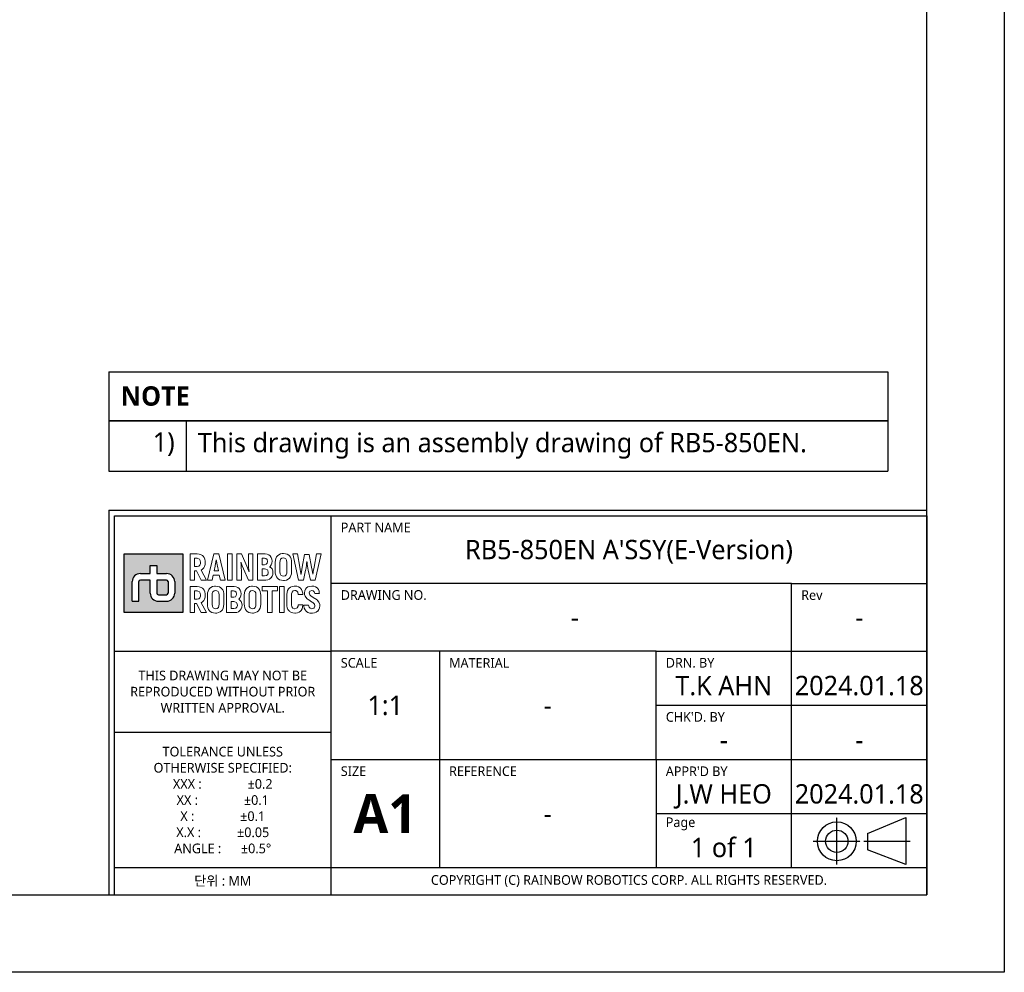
# Model space of a CAD drawing. Header units: millimetres. Extents: x 0 to 4378, y 0 to 2376.
# Tile 276 of 339: x 2345 to 3364, y 0 to 986. Entities that reach past the tile are written whole.
import ezdxf
from ezdxf.enums import TextEntityAlignment as Align

# ---------------------------------------------------------------- set-up
doc = ezdxf.new("R2010")
doc.units = ezdxf.units.MM
doc.header["$LTSCALE"] = 0.2
doc.linetypes.add('CENTER2', pattern=[1.125, 0.75, -0.125, 0.125, -0.125])
for name, color, linetype in [('02_Center Line', 1, 'CENTER2'), ('05_Section Line', 3, 'Continuous'), ('09_Table Line', 2, 'Continuous'), ('10_Drawing Template', 2, 'Continuous')]:
    doc.layers.add(name, color=color, linetype=linetype)
doc.layers.add('14_Mark', color=7, linetype='Continuous', true_color=0xe03c31)
doc.styles.add('Rainbow-2.5 Style', font='malgunsl.ttf')
doc.styles.add('Rainbow-5.0 Style', font='malgunsl.ttf')

# ---------------------------------------------------------------- blocks, each defined once
blk = doc.blocks.new('A$C869fea471123')
at = {"layer": '14_Mark'}
h = blk.add_hatch(color=256, dxfattribs=at)
h.dxf.hatch_style = 1
h.paths.add_polyline_path([(628.43, 108.24), (613.24, 108.24), (613.24, 93.05), (628.43, 93.05)])
h.paths.add_polyline_path([(626.32, 101.07), (626.32, 98.1, -0.414214), (624.22, 96), (622.09, 96, -0.414214), (619.99, 98.1), (619.99, 101.49), (617.46, 101.49, 0.414214), (617.04, 101.07), (617.04, 96), (615.35, 96), (615.35, 101.07, -0.414214), (617.45, 103.17), (619.99, 103.17), (619.99, 105.28), (621.68, 105.28), (621.68, 103.17), (624.22, 103.17, -0.414214)], flags=16)
h.paths.add_polyline_path([(624.63, 101.07), (624.63, 98.11, -0.414214), (624.21, 97.69), (622.1, 97.69, -0.414214), (621.68, 98.11), (621.68, 101.49), (624.21, 101.49, -0.414214)], flags=0)
h = blk.add_hatch(color=256, dxfattribs=at)
h.dxf.hatch_style = 1
h.paths.add_polyline_path([(624.63, 101.07, 0.414214), (624.21, 101.49), (621.68, 101.49), (621.68, 98.11, 0.414214), (622.1, 97.69), (624.21, 97.69, 0.414214), (624.63, 98.11)])
at = {"linetype": 'Continuous'}
for p, q in [((805.64, 35.92), (815.53, 40.02)), ((815.53, 40.02), (815.53, 27.85)), ((805.64, 35.92), (805.64, 31.73)), ((815.53, 27.85), (805.64, 31.73))]:
    blk.add_line(p, q, dxfattribs=at)
blk.add_lwpolyline([(0, 594), (841, 594), (841, 0), (0, 0)], close=True)
at = {"lineweight": 0}
for points in [[(632.14, 108.23), (630.29, 108.23), (630.29, 101.49), (631.47, 101.49), (631.47, 103.84), (632.01, 103.84)], [(632.13, 107.11), (632.35, 107.08), (632.71, 106.92), (632.93, 106.57), (633.01, 106.05), (632.98, 105.76), (632.84, 105.32), (632.56, 105.05), (632.13, 104.96), (631.47, 104.96)], [(631.47, 104.96), (631.47, 107.11), (632.13, 107.11)], [(633.93, 107.3), (633.68, 107.66), (633.53, 107.8), (633.14, 108.04), (632.67, 108.18), (632.14, 108.23)], [(633.84, 104.62), (634.05, 105.02), (634.17, 105.5), (634.21, 106.05), (634.2, 106.36), (634.11, 106.86), (633.93, 107.3)], [(637.73, 108.23), (636.45, 108.23), (634.8, 101.49), (636.03, 101.49), (636.3, 102.71), (637.87, 102.71)], [(637.87, 102.71), (638.15, 101.49), (639.38, 101.49), (637.73, 108.23)], [(643.59, 108.23), (642.41, 108.23), (642.41, 101.49), (643.57, 101.49), (643.57, 103.53), (643.57, 104.03), (643.55, 104.54), (643.52, 105.04), (643.49, 105.55), (643.43, 106.03), (643.46, 106.06)], [(645.53, 103.68), (645.48, 103.81), (645.28, 104.34), (645.16, 104.65), (644.99, 105.06), (643.59, 108.23)], [(645.39, 101.49), (646.56, 101.49), (646.56, 108.23)], [(646.56, 108.23), (645.39, 108.23), (645.39, 106.18), (645.4, 105.74), (645.42, 105.25), (645.45, 104.75), (645.5, 104.23), (645.56, 103.71), (645.53, 103.68)], [(649.73, 108.23), (647.76, 108.23), (647.76, 101.49), (649.79, 101.49), (649.89, 101.49), (650.4, 101.57), (650.83, 101.74), (651.22, 102.03), (651.28, 102.1), (651.54, 102.49)], [(649.55, 107.11), (649.93, 107.05), (650.22, 106.78), (650.31, 106.3), (650.25, 105.88), (650.01, 105.57), (649.59, 105.46), (648.94, 105.46)], [(648.94, 105.46), (648.94, 107.11), (649.55, 107.11)], [(651.29, 107.34), (651.02, 107.72), (650.69, 107.99), (650.25, 108.17), (649.73, 108.23)], [(651.28, 105.39), (651.45, 105.83), (651.51, 106.36), (651.51, 106.37), (651.45, 106.89), (651.29, 107.34)], [(654.46, 108.34), (654.17, 108.33), (653.68, 108.23), (653.25, 108.04), (652.9, 107.74), (652.71, 107.5), (652.5, 107.08), (652.37, 106.61), (652.34, 106.06), (652.34, 103.66), (652.35, 103.28), (652.46, 102.78), (652.63, 102.34)], [(652.63, 102.34), (652.9, 101.98), (653.07, 101.81), (653.46, 101.57), (653.93, 101.42), (654.46, 101.38), (654.75, 101.39), (655.24, 101.49), (655.66, 101.68), (656.02, 101.98), (656.21, 102.22), (656.41, 102.63), (656.54, 103.11), (656.58, 103.66), (656.58, 106.06), (656.56, 106.44), (656.46, 106.94), (656.28, 107.37)], [(654.46, 102.52), (654.16, 102.55), (653.83, 102.75), (653.63, 103.12), (653.55, 103.66), (653.55, 106.06), (653.58, 106.44), (653.74, 106.86), (654.03, 107.11), (654.46, 107.2)], [(656.28, 107.37), (656.02, 107.74), (655.84, 107.9), (655.45, 108.15), (654.99, 108.3), (654.46, 108.34)], [(654.46, 107.2), (654.75, 107.17), (655.09, 106.97), (655.29, 106.6), (655.36, 106.06), (655.36, 103.66), (655.33, 103.29), (655.17, 102.86), (654.89, 102.61), (654.46, 102.52)], [(658.09, 108.23), (656.86, 108.23), (658.37, 101.49)], [(658.99, 102.97), (658.95, 103.22), (658.89, 103.66), (658.8, 104.19), (658.69, 104.81), (658.09, 108.23)], [(661.16, 108.13), (659.91, 108.13), (659.32, 104.83), (659.22, 104.24), (659.12, 103.61), (659.05, 103.19), (659.02, 102.97), (658.99, 102.97)], [(662.05, 102.97), (662.03, 103.11), (661.97, 103.48), (661.88, 104.05), (661.76, 104.83), (661.16, 108.13)], [(661.44, 101.49), (662.7, 101.49), (664.21, 108.23)], [(664.21, 108.23), (662.99, 108.23), (662.38, 104.81), (662.3, 104.37), (662.2, 103.81), (662.14, 103.35), (662.09, 102.97), (662.05, 102.97)], [(633.15, 104.05), (633.17, 104.06), (633.54, 104.3), (633.84, 104.62)], [(636.54, 103.84), (636.81, 105.09), (636.84, 105.21), (636.91, 105.65), (636.99, 106.16), (637.07, 106.75), (637.1, 106.75)], [(637.1, 106.75), (637.14, 106.5), (637.23, 105.88), (637.31, 105.41), (637.37, 105.09), (637.64, 103.84), (636.54, 103.84)], [(643.46, 106.06), (643.49, 105.99), (643.6, 105.68), (643.8, 105.15), (644.09, 104.42), (645.39, 101.49)], [(651.53, 104.35), (651.3, 104.66), (650.89, 104.95), (651, 105.03), (651.28, 105.39)], [(658.37, 101.49), (659.63, 101.49), (660.19, 104.08), (660.23, 104.26), (660.33, 104.73), (660.4, 105.21), (660.47, 105.73), (660.53, 106.27), (660.56, 106.27)], [(660.56, 106.27), (660.58, 106.07), (660.63, 105.56), (660.69, 105.06), (660.78, 104.57), (660.88, 104.08), (661.44, 101.49)], [(632.01, 103.84), (633.21, 101.49), (634.52, 101.49), (633.15, 104.05)], [(649.6, 104.35), (649.88, 104.32), (650.3, 104.13), (650.43, 103.95), (650.54, 103.46), (650.54, 103.36), (650.41, 102.94), (650.1, 102.69), (649.6, 102.61), (648.94, 102.61)], [(648.94, 102.61), (648.94, 104.35), (649.6, 104.35)], [(651.54, 102.49), (651.7, 102.94), (651.76, 103.46), (651.7, 103.89), (651.53, 104.35)], [(632.14, 99.79), (630.29, 99.79), (630.29, 93.05), (631.47, 93.05), (631.47, 95.4), (632.01, 95.4)], [(633.93, 98.86), (633.68, 99.22), (633.53, 99.36), (633.14, 99.6), (632.67, 99.74), (632.14, 99.79)], [(636.92, 99.91), (636.64, 99.89), (636.14, 99.79), (635.72, 99.6), (635.36, 99.3), (635.17, 99.06), (634.96, 98.65), (634.84, 98.17), (634.8, 97.62), (634.8, 95.21), (634.82, 94.83), (634.91, 94.34), (635.1, 93.9)], [(638.74, 98.93), (638.48, 99.3), (638.3, 99.46), (637.91, 99.71), (637.45, 99.86), (636.92, 99.91)], [(641.74, 99.79), (639.77, 99.79), (639.77, 93.05), (641.9, 93.05), (642.4, 93.12), (642.85, 93.3), (643.22, 93.59), (643.29, 93.66), (643.55, 94.04)], [(643.3, 98.9), (643.03, 99.28), (642.69, 99.55), (642.26, 99.73), (641.74, 99.79)], [(646.47, 99.91), (646.18, 99.89), (645.69, 99.79), (645.26, 99.6), (644.91, 99.3), (644.72, 99.06), (644.51, 98.65), (644.39, 98.17), (644.34, 97.62), (644.34, 95.21), (644.36, 94.83), (644.46, 94.34), (644.64, 93.9)], [(648.29, 98.93), (648.02, 99.3), (647.85, 99.46), (647.46, 99.71), (647, 99.86), (646.47, 99.91)], [(657.39, 99.92), (657.21, 99.92), (656.7, 99.83), (656.26, 99.65), (655.91, 99.37), (655.76, 99.19), (655.54, 98.79)], [(657.38, 98.78), (657.63, 98.76), (658.04, 98.54), (658.18, 98.32), (658.29, 97.79), (659.47, 97.79), (659.45, 98.07), (659.34, 98.58), (659.16, 99.02), (658.89, 99.38), (658.78, 99.49), (658.39, 99.73), (657.93, 99.88), (657.39, 99.92)], [(661.82, 99.92), (661.77, 99.92), (661.25, 99.86), (660.8, 99.7), (660.43, 99.44), (660.16, 99.11), (659.98, 98.68), (659.91, 98.17), (659.95, 97.77), (660.12, 97.31), (660.28, 97.03), (660.62, 96.67), (660.84, 96.49), (661.26, 96.19), (661.51, 96.04), (661.92, 95.78), (662.06, 95.69), (662.42, 95.35), (662.47, 95.27), (662.62, 94.82), (662.62, 94.71), (662.42, 94.28), (662.31, 94.19), (661.82, 94.07)], [(663.51, 99.04), (663.24, 99.41), (663.18, 99.46), (662.8, 99.72), (662.35, 99.87), (661.82, 99.92)], [(632.13, 98.66), (632.35, 98.64), (632.71, 98.47), (632.93, 98.12), (633.01, 97.6), (632.98, 97.31), (632.84, 96.88), (632.56, 96.61), (632.13, 96.53), (631.47, 96.53)], [(631.47, 96.53), (631.47, 98.66), (632.13, 98.66)], [(633.84, 96.18), (634.05, 96.58), (634.17, 97.06), (634.21, 97.62), (634.2, 97.91), (634.11, 98.42), (633.93, 98.86)], [(635.1, 93.9), (635.36, 93.54), (635.54, 93.37), (635.93, 93.13), (636.39, 92.98), (636.92, 92.93), (637.2, 92.94), (637.7, 93.05), (638.13, 93.24), (638.48, 93.54), (638.66, 93.78), (638.88, 94.19), (638.99, 94.67), (639.04, 95.21), (639.04, 97.62), (639.02, 98), (638.92, 98.5), (638.74, 98.93)], [(636.92, 94.08), (636.62, 94.12), (636.29, 94.32), (636.08, 94.68), (636.02, 95.21), (636.02, 97.62), (636.05, 98), (636.2, 98.42), (636.5, 98.68), (636.92, 98.76)], [(636.92, 98.76), (637.21, 98.72), (637.55, 98.53), (637.75, 98.16), (637.82, 97.62), (637.82, 95.21), (637.79, 94.85), (637.63, 94.42), (637.34, 94.16), (636.92, 94.08)], [(641.56, 98.67), (641.93, 98.6), (642.22, 98.34), (642.32, 97.87), (642.26, 97.45), (642.02, 97.12), (641.59, 97.02), (640.95, 97.02)], [(640.95, 97.02), (640.95, 98.67), (641.56, 98.67)], [(643.54, 95.91), (643.3, 96.22), (642.9, 96.5), (643, 96.59), (643.29, 96.95)], [(643.29, 96.95), (643.46, 97.39), (643.52, 97.91), (643.52, 97.93), (643.46, 98.45), (643.3, 98.9)], [(644.64, 93.9), (644.91, 93.54), (645.09, 93.37), (645.48, 93.13), (645.94, 92.98), (646.47, 92.93), (646.75, 92.94), (647.24, 93.05), (647.67, 93.24), (648.02, 93.54), (648.22, 93.78), (648.42, 94.19), (648.55, 94.67), (648.58, 95.21), (648.58, 97.62), (648.57, 98), (648.47, 98.5), (648.29, 98.93)], [(646.47, 94.08), (646.17, 94.12), (645.84, 94.32), (645.63, 94.68), (645.56, 95.21), (645.56, 97.62), (645.59, 98), (645.75, 98.42), (646.04, 98.68), (646.47, 98.76)], [(646.47, 98.76), (646.76, 98.72), (647.1, 98.53), (647.3, 98.16), (647.36, 97.62), (647.36, 95.21), (647.34, 94.85), (647.18, 94.42), (646.89, 94.16), (646.47, 94.08)], [(655.54, 98.79), (655.42, 98.32), (655.37, 97.77), (655.37, 95.07), (655.38, 94.79), (655.47, 94.28), (655.64, 93.84), (655.91, 93.49), (656.02, 93.39), (656.4, 93.14), (656.86, 92.98), (657.39, 92.93), (657.62, 92.94), (658.13, 93.03), (658.56, 93.2), (658.92, 93.48), (659.06, 93.64), (659.29, 94.04)], [(657.39, 94.08), (657.29, 94.08), (656.9, 94.22), (656.67, 94.55), (656.59, 95.07), (656.59, 97.9), (656.71, 98.39), (656.97, 98.68), (657.38, 98.78)], [(663.62, 93.87), (663.8, 94.31), (663.86, 94.81), (663.84, 95.13), (663.71, 95.6), (663.61, 95.8), (663.32, 96.19), (663.17, 96.33), (662.78, 96.64), (662.63, 96.75), (662.2, 97), (662.08, 97.07), (661.66, 97.34), (661.63, 97.36), (661.26, 97.7), (661.11, 98.15), (661.12, 98.18), (661.31, 98.6), (661.35, 98.64), (661.82, 98.78)], [(661.82, 98.78), (662.15, 98.72), (662.44, 98.46), (662.55, 97.98), (663.76, 97.98), (663.75, 98.07), (663.68, 98.6), (663.51, 99.04)], [(632.01, 95.4), (633.21, 93.05), (634.52, 93.05), (633.15, 95.61)], [(633.15, 95.61), (633.17, 95.62), (633.54, 95.86), (633.84, 96.18)], [(641.61, 95.91), (641.9, 95.88), (642.31, 95.69), (642.44, 95.52), (642.55, 95.02), (642.54, 94.91), (642.42, 94.5), (642.11, 94.25), (641.62, 94.17), (640.95, 94.17)], [(640.95, 94.17), (640.95, 95.91), (641.61, 95.91)], [(643.55, 94.04), (643.71, 94.5), (643.76, 95.02), (643.71, 95.46), (643.54, 95.91)], [(659.5, 95.05), (658.31, 95.05), (658.26, 94.71), (658.05, 94.32), (657.88, 94.19), (657.39, 94.08)], [(659.29, 94.04), (659.43, 94.5), (659.5, 95.05)], [(660.98, 94.96), (659.78, 94.96), (659.78, 94.76), (659.87, 94.25), (660.06, 93.81), (660.34, 93.45), (660.43, 93.36), (660.82, 93.11), (661.28, 92.96), (661.82, 92.92), (661.99, 92.92), (662.5, 93), (662.94, 93.17), (663.31, 93.45), (663.33, 93.48), (663.62, 93.87)], [(661.82, 94.07), (661.79, 94.07), (661.35, 94.18), (661.08, 94.47), (660.98, 94.96)]]:
    blk.add_lwpolyline(points, dxfattribs=at)
for points in [[(640.03, 108.23), (641.21, 108.23), (641.21, 101.49), (640.03, 101.49), (640.03, 108.23)], [(652.9, 99.79), (648.98, 99.79), (648.98, 98.66), (650.33, 98.66), (650.33, 93.05), (651.55, 93.05), (651.55, 98.66), (652.9, 98.66)], [(653.46, 99.79), (654.65, 99.79), (654.65, 93.05), (653.46, 93.05), (653.46, 99.79)]]:
    blk.add_lwpolyline(points, close=True, dxfattribs=at)
at = {"linetype": 'Continuous'}
for radius in [5.03, 2.89]:
    blk.add_circle((797.66, 33.9), radius, dxfattribs=at)
at = {"layer": '02_Center Line'}
for p, q in [((797.66, 27.87), (797.66, 40.04)), ((791.52, 33.9), (803.69, 33.9)), ((804.66, 33.9), (816.62, 33.9))]:
    blk.add_line(p, q, dxfattribs=at)
at = {"layer": '05_Section Line', "linetype": 'Continuous'}
for q in [(820.98, 119.54), (609.32, 20.02)]:
    blk.add_line((609.32, 119.54), q, dxfattribs=at)
blk.add_lwpolyline([(820.98, 20.02), (820.98, 574.68), (20.02, 574.68), (20.02, 20.02)], close=True, dxfattribs=at)
at = {"layer": '09_Table Line'}
for p, q in [((610.73, 83.1), (610.73, 118.14)), ((610.73, 118.14), (666.79, 118.14)), ((666.79, 20.02), (666.79, 118.14)), ((666.79, 118.14), (820.98, 118.14)), ((820.98, 118.14), (820.98, 20.02)), ((785.93, 100.62), (666.79, 100.62)), ((785.93, 100.62), (820.98, 100.62)), ((785.93, 83.1), (785.93, 100.62)), ((610.73, 83.1), (666.79, 83.1)), ((610.73, 62.07), (610.73, 83.1)), ((750.89, 83.1), (666.79, 83.1)), ((694.83, 83.1), (694.83, 27.03)), ((750.89, 83.1), (785.93, 83.1)), ((750.89, 69.08), (750.89, 83.1)), ((785.93, 69.08), (785.93, 83.1)), ((785.93, 83.1), (820.98, 83.1)), ((750.89, 69.08), (785.93, 69.08)), ((750.89, 55.07), (750.89, 69.08)), ((785.93, 55.07), (785.93, 69.08)), ((785.93, 69.08), (820.98, 69.08)), ((666.79, 62.07), (610.73, 62.07)), ((610.73, 46.89), (610.73, 62.07)), ((666.79, 55.07), (820.98, 55.07)), ((750.89, 55.07), (750.89, 41.05)), ((785.93, 41.05), (785.93, 55.07)), ((610.73, 20.02), (610.73, 46.89)), ((750.89, 41.05), (750.89, 27.03)), ((750.89, 41.05), (785.93, 41.05)), ((785.93, 27.03), (785.93, 41.05)), ((785.93, 41.05), (820.98, 41.05)), ((666.79, 27.03), (610.73, 27.03)), ((820.98, 27.03), (666.79, 27.03)), ((610.73, 20.02), (666.79, 20.02)), ((666.79, 20.02), (820.98, 20.02))]:
    blk.add_line(p, q, dxfattribs=at)
at = {"layer": '14_Mark'}
for p, q in [((619.99, 103.17), (619.99, 105.28)), ((619.99, 105.28), (621.68, 105.28)), ((621.68, 105.28), (621.68, 103.17)), ((617.45, 103.17), (619.99, 103.17)), ((621.68, 103.17), (624.22, 103.17)), ((615.35, 96), (615.35, 101.07)), ((617.04, 96), (617.04, 101.07)), ((619.99, 101.49), (617.46, 101.49)), ((619.99, 98.1), (619.99, 101.49)), ((624.21, 101.49), (621.68, 101.49)), ((621.68, 101.49), (621.68, 98.11)), ((624.63, 101.07), (624.63, 98.11)), ((626.32, 101.07), (626.32, 98.1)), ((622.1, 97.69), (624.21, 97.69)), ((615.35, 96), (617.04, 96)), ((622.09, 96), (624.22, 96))]:
    blk.add_line(p, q, dxfattribs=at)
blk.add_lwpolyline([(613.24, 108.24), (628.43, 108.24), (628.43, 93.05), (613.24, 93.05)], close=True, dxfattribs=at)
for centre, radius, start, end in [((617.45, 101.07), 2.1, 90, 180), ((624.22, 101.07), 2.1, 0, 90), ((617.46, 101.07), 0.42, 90, 180), ((624.21, 101.07), 0.42, 0, 90), ((622.09, 98.1), 2.1, 180, 270), ((622.1, 98.11), 0.42, 180, 270), ((624.21, 98.11), 0.42, 270, 0), ((624.22, 98.1), 2.1, 270, 0)]:
    blk.add_arc(centre, radius, start, end, dxfattribs=at)
at = {"color": 2, "linetype": 'Continuous', "char_height": 2.503, "width": 56.0667, "attachment_point": 5, "style": 'Rainbow-5.0 Style'}
for s, insert in [('{\\C256;THIS DRAWING MAY NOT BE \\PREPRODUCED WITHOUT PRIOR \\PWRITTEN APPROVAL.}', (638.76, 72.59)), ('{\\C256;TOLERANCE UNLESS \\POTHERWISE SPECIFIED:\\PXXX :              %%P0.2\\PXX :              %%P0.1  \\PX :              %%P0.1\\PX.X :           %%P0.05\\PANGLE :      %%P0.5%%D}', (638.76, 44.55)), ('{\\C256;단위 : MM}', (638.76, 23.53))]:
    blk.add_mtext(s, dxfattribs=dict(at, insert=insert))
at = {"insert": (680.81, 41.05), "char_height": 10.0119, "width": 28.0333, "attachment_point": 5, "style": 'Rainbow-5.0 Style'}
blk.add_mtext('{\\fMalgun Gothic|b1|i0|c129|p50;A1}', dxfattribs=at)
at = {"linetype": 'Continuous', "insert": (743.88, 23.61), "char_height": 2.503, "width": 154.1833, "attachment_point": 5, "style": 'Rainbow-5.0 Style'}
blk.add_mtext('COPYRIGHT (C) RAINBOW ROBOTICS CORP. ALL RIGHTS RESERVED.', dxfattribs=at)
at = {"linetype": 'Continuous', "style": 'Rainbow-5.0 Style'}
for tag, p in [('PART_NAME', (743.88, 109.38)), ('DRAWING_NO', (729.87, 91.86)), ('REV', (803.46, 91.86)), ('제도', (768.41, 74.2)), ('DATE_1', (803.46, 74.2)), ('SCALE', (680.81, 69.08)), ('MATERIAL', (722.86, 69.08)), ('검도', (768.41, 60.18)), ('DATE_2', (803.46, 60.18)), ('승인', (768.41, 46.17)), ('DATE_3', (803.46, 46.17)), ('REFERENCE', (722.86, 41.05)), ('PAGE', (768.41, 32.29))]:
    blk.add_attdef(tag, text='', height=5.01, dxfattribs=at).set_placement(p, align=Align.MIDDLE_CENTER)
at = {"layer": '10_Drawing Template', "linetype": 'Continuous', "char_height": 2.503, "attachment_point": 7, "style": 'Rainbow-5.0 Style'}
for s, insert in [('PART NAME', (669.3, 113.84)), ('DRAWING NO.', (669.3, 96.32)), ('Rev', (788.44, 96.32)), ('SCALE', (669.3, 78.79)), ('MATERIAL', (697.33, 78.79)), ('DRN. BY', (753.4, 78.79)), ("CHK'D. BY", (753.4, 64.78)), ('SIZE', (669.3, 50.76)), ('REFERENCE', (697.33, 50.76)), ("APPR'D BY", (753.4, 50.76)), ('Page', (753.4, 36.74))]:
    blk.add_mtext(s, dxfattribs=dict(at, insert=insert))
blk = doc.blocks.new('*T155')
at = {"color": 251, "transparency": 16777216}
for p, q in [((0, 0), (806.2, 0)), ((0, 0), (0, -102.8)), ((806.2, 0), (806.2, -102.8)), ((0, -50.6), (806.2, -50.6)), ((0, -50.7), (806.2, -50.7)), ((80, -50.7), (80, -102.8)), ((0, -102.8), (806.2, -102.8))]:
    blk.add_line(p, q, dxfattribs=at)
at = {"transparency": 16777216, "char_height": 20, "style": 'Rainbow-2.5 Style'}
for s, insert, width, attachment_point in [('{\\fMalgun Gothic|b1|i0|c129|p50;NOTE}', (12, -25.3), 782.161, 4), ('1)', (68, -62.7), 56, 3), ('This drawing is an assembly drawing of RB5-850EN.', (92, -76.7), 702.161, 4)]:
    blk.add_mtext(s, dxfattribs=dict(at, insert=insert, width=width, attachment_point=attachment_point))

msp = doc.modelspace()

# ---------------------------------------------------------------- block references
at = {"xscale": 4, "yscale": 4, "zscale": 4}
msp.add_blockref('A$C869fea471123', (0, 0), dxfattribs=at).add_auto_attribs({'승인': 'J.W HEO', '검도': '-', '제도': 'T.K AHN', 'REV': '-', 'PART_NAME': "RB5-850EN A'SSY(E-Version)", 'DRAWING_NO': '-', 'SCALE': '1:1', 'MATERIAL': '-', 'REFERENCE': '-', 'PAGE': '1 of 1', 'DATE_1': '2024.01.18', 'DATE_2': '-', 'DATE_3': '2024.01.18'})
msp.add_blockref('*T155', (2437.298, 621.579))

doc.saveas('drawing.dxf')
